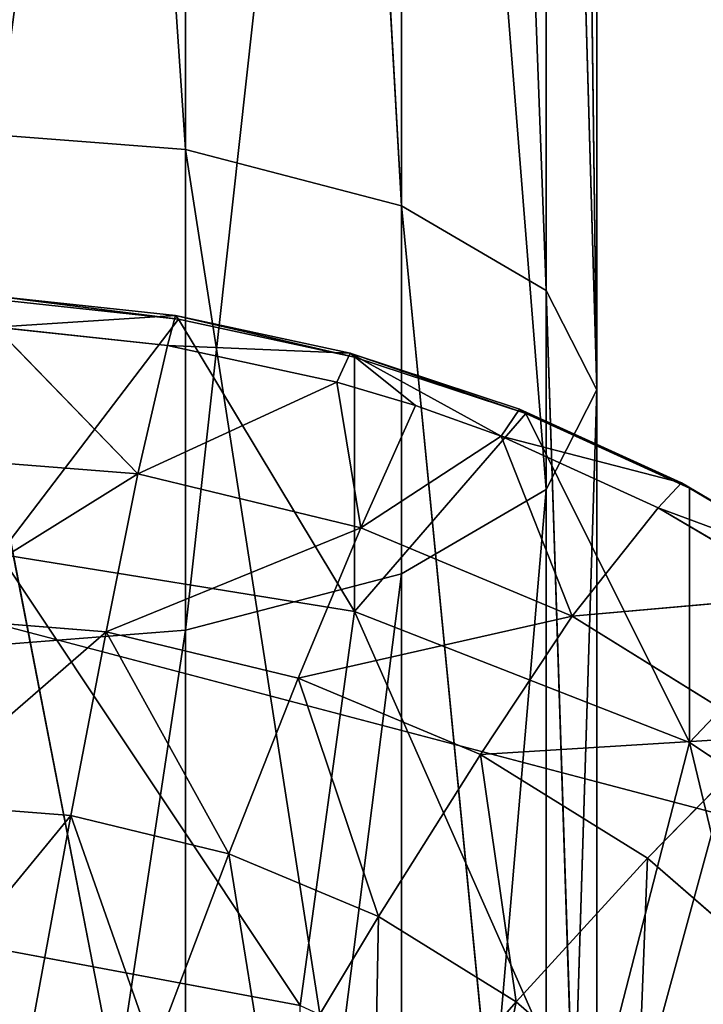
# Model space of a CAD drawing. Extents: x 80 to 596, y 77 to 1633.
# Tile 288 of 352: x 338.23 to 340.28, y 625.95 to 628.91. Entities that reach past the tile are written whole.
import ezdxf

# ---------------------------------------------------------------- set-up
doc = ezdxf.new("R2010")
doc.units = 0
doc.header["$LTSCALE"] = 25.4
doc.layers.get('0').update_dxf_attribs({"color": 13, "linetype": 'CONTINUOUS'})

# ---------------------------------------------------------------- blocks, each defined once
blk = doc.blocks.new('CADILLAC-III-8190-7988-799')
at = {"color": 18}
for p, q in [((0.0644, 639.7888, 19.8463), (0.8298, 628.5182, 22.128)), ((0.0644, 639.7888, 19.8463), (0.8298, 628.5182, 22.128)), ((0.8298, 639.7738, 19.6948), (1.4786, 628.3491, 21.7275)), ((0.8298, 639.7738, 19.6948), (1.4786, 628.3491, 21.7275)), ((0.8298, 639.7738, 19.6948), (0.8298, 628.5182, 22.128)), ((0.8298, 639.7738, 19.6948), (0.8298, 628.5182, 22.128)), ((1.4786, 639.731, 19.2632), (1.9122, 628.0959, 21.1281)), ((1.4786, 639.731, 19.2632), (1.9122, 628.0959, 21.1281)), ((1.4786, 639.731, 19.2632), (1.4786, 628.3491, 21.7275)), ((1.4786, 639.731, 19.2632), (1.4786, 628.3491, 21.7275)), ((1.9122, 639.6669, 18.6174), (2.0644, 627.7972, 20.4211)), ((1.9122, 639.6669, 18.6174), (2.0644, 627.7972, 20.4211)), ((1.9122, 639.6669, 18.6174), (1.9122, 628.0959, 21.1281)), ((1.9122, 639.6669, 18.6174), (1.9122, 628.0959, 21.1281)), ((2.0644, 639.5914, 17.8556), (2.0644, 627.7972, 20.4211)), ((2.0644, 639.5914, 17.8556), (2.0644, 627.7972, 20.4211)), ((2.0644, 627.7972, 20.4211), (1.9122, 633.0745, 18.045)), ((1.9122, 627.4987, 19.714), (1.9122, 633.0745, 18.045)), ((2.0644, 627.7972, 20.4211), (1.9122, 633.0745, 18.045)), ((1.9122, 627.4987, 19.714), (1.9122, 633.0745, 18.045)), ((1.4786, 627.2455, 19.1146), (1.4786, 632.9412, 17.4091)), ((1.4786, 627.2455, 19.1146), (1.4786, 632.9412, 17.4091)), ((0.8298, 627.0763, 18.7141), (0.8298, 632.852, 16.9843)), ((0.8298, 627.0763, 18.7141), (0.8298, 632.852, 16.9843)), ((0.0644, 628.5776, 22.2686), (0.8298, 628.5182, 22.128)), ((0.0644, 628.5776, 22.2686), (0.8298, 628.5182, 22.128)), ((0.0644, 628.5776, 22.2686), (0.8298, 624.6428, 24.5007)), ((0.0644, 628.5776, 22.2686), (0.8298, 624.6428, 24.5007)), ((0.8298, 628.5182, 22.128), (1.4786, 628.3491, 21.7275)), ((0.8298, 628.5182, 22.128), (1.4786, 628.3491, 21.7275)), ((0.8298, 628.5182, 22.128), (1.4786, 624.3485, 24.1826)), ((0.8298, 628.5182, 22.128), (1.4786, 624.3485, 24.1826)), ((0.8298, 628.5182, 22.128), (0.8298, 624.6428, 24.5007)), ((0.8298, 628.5182, 22.128), (0.8298, 624.6428, 24.5007)), ((1.4786, 628.3491, 21.7275), (1.9122, 628.0959, 21.1281)), ((1.4786, 628.3491, 21.7275), (1.9122, 628.0959, 21.1281)), ((1.4786, 628.3491, 21.7275), (1.9122, 623.9082, 23.7066)), ((1.4786, 628.3491, 21.7275), (1.9122, 623.9082, 23.7066)), ((1.4786, 628.3491, 21.7275), (1.4786, 624.3485, 24.1826)), ((1.4786, 628.3491, 21.7275), (1.4786, 624.3485, 24.1826)), ((0.2679, 628.0774, 19.8663), (0.8006, 628.0205, 19.8552)), ((0.2679, 628.0774, 19.8663), (0.8006, 628.0205, 19.8552)), ((1.9122, 628.0959, 21.1281), (2.0644, 627.7972, 20.4211)), ((1.9122, 628.0959, 21.1281), (2.0644, 627.7972, 20.4211)), ((1.9122, 628.0959, 21.1281), (2.0644, 623.3888, 23.1451)), ((1.9122, 628.0959, 21.1281), (2.0644, 623.3888, 23.1451)), ((1.9122, 628.0959, 21.1281), (1.9122, 623.9082, 23.7066)), ((1.9122, 628.0959, 21.1281), (1.9122, 623.9082, 23.7066)), ((0.2707, 628.0673, 20.1865), (0.8089, 628.0099, 20.1753)), ((0.2707, 628.0673, 20.1865), (0.8089, 628.0099, 20.1753)), ((0.7766, 627.9306, 19.5487), (0.8006, 628.0205, 19.8552)), ((0.7766, 627.9306, 19.5487), (0.8006, 628.0205, 19.8552)), ((0.8006, 628.0205, 19.8552), (1.3239, 627.9074, 19.8332)), ((0.8089, 628.0099, 20.1753), (0.8006, 628.0205, 19.8552)), ((0.8006, 628.0205, 19.8552), (1.3239, 627.9074, 19.8332)), ((0.8089, 628.0099, 20.1753), (0.8006, 628.0205, 19.8552)), ((0.8089, 628.0099, 20.1753), (0.2707, 627.3041, 24.113)), ((0.8089, 628.0099, 20.1753), (0.2707, 627.3041, 24.113)), ((0.8089, 628.0099, 20.1753), (1.3376, 627.8956, 20.1531)), ((0.8089, 628.0099, 20.1753), (1.3376, 627.8956, 20.1531)), ((0.8089, 628.0099, 20.1753), (1.3376, 627.1324, 24.0796)), ((0.8089, 628.0099, 20.1753), (1.3376, 627.1324, 24.0796)), ((0.7766, 627.9306, 19.5487), (0.2599, 627.9858, 19.5594)), ((0.7766, 627.9306, 19.5487), (0.2599, 627.9858, 19.5594)), ((0.687, 627.5452, 18.86), (0.2599, 627.9858, 19.5594)), ((0.687, 627.5452, 18.86), (0.2599, 627.9858, 19.5594)), ((0.7766, 627.9306, 19.5487), (0.687, 627.5452, 18.86)), ((0.7766, 627.9306, 19.5487), (0.687, 627.5452, 18.86)), ((1.2841, 627.8209, 19.5273), (0.7766, 627.9306, 19.5487)), ((1.2841, 627.8209, 19.5273), (0.7766, 627.9306, 19.5487)), ((1.2841, 627.8209, 19.5273), (1.3239, 627.9074, 19.8332)), ((1.2841, 627.8209, 19.5273), (1.3239, 627.9074, 19.8332)), ((1.52, 627.7502, 19.5136), (1.3239, 627.9074, 19.8332)), ((1.3239, 627.9074, 19.8332), (1.7767, 627.658, 19.4957)), ((1.3239, 627.9074, 19.8332), (1.7767, 627.658, 19.4957)), ((1.3239, 627.9074, 19.8332), (1.8317, 627.7395, 19.8006)), ((1.52, 627.7502, 19.5136), (1.3239, 627.9074, 19.8332)), ((1.3376, 627.8956, 20.1531), (1.3239, 627.9074, 19.8332)), ((1.3239, 627.9074, 19.8332), (1.8317, 627.7395, 19.8006)), ((1.3376, 627.8956, 20.1531), (1.3239, 627.9074, 19.8332)), ((1.3376, 627.8956, 20.1531), (1.8507, 627.726, 20.1201)), ((1.3376, 627.8956, 20.1531), (1.8507, 627.726, 20.1201)), ((1.3376, 627.8956, 20.1531), (1.3376, 627.1324, 24.0796)), ((1.3376, 627.8956, 20.1531), (1.3376, 627.1324, 24.0796)), ((1.2841, 627.8209, 19.5273), (0.687, 627.5452, 18.86)), ((1.2841, 627.8209, 19.5273), (0.687, 627.5452, 18.86)), ((1.52, 627.7502, 19.5136), (1.2841, 627.8209, 19.5273)), ((1.52, 627.7502, 19.5136), (1.2841, 627.8209, 19.5273)), ((1.3561, 627.3832, 18.8285), (1.2841, 627.8209, 19.5273)), ((1.3561, 627.3832, 18.8285), (1.2841, 627.8209, 19.5273)), ((1.9122, 622.8694, 22.5835), (2.0644, 627.7972, 20.4211)), ((1.9122, 622.8694, 22.5835), (2.0644, 627.7972, 20.4211)), ((1.9122, 627.4987, 19.714), (2.0644, 627.7972, 20.4211)), ((1.9122, 627.4987, 19.714), (2.0644, 627.7972, 20.4211)), ((2.0644, 627.7972, 20.4211), (2.0644, 623.3888, 23.1451)), ((2.0644, 627.7972, 20.4211), (2.0644, 623.3888, 23.1451)), ((1.8507, 627.726, 20.1201), (1.3376, 627.1324, 24.0796)), ((1.8507, 627.726, 20.1201), (1.3376, 627.1324, 24.0796)), ((1.52, 627.7502, 19.5136), (1.3561, 627.3832, 18.8285)), ((1.52, 627.7502, 19.5136), (1.3561, 627.3832, 18.8285)), ((1.7767, 627.658, 19.4957), (1.52, 627.7502, 19.5136)), ((1.7767, 627.658, 19.4957), (1.52, 627.7502, 19.5136)), ((1.8317, 627.7395, 19.8006), (1.7767, 627.658, 19.4957)), ((1.8317, 627.7395, 19.8006), (1.7767, 627.658, 19.4957)), ((1.8317, 627.7395, 19.8006), (2.318, 627.5186, 19.7577)), ((1.8507, 627.726, 20.1201), (1.8317, 627.7395, 19.8006)), ((1.8317, 627.7395, 19.8006), (2.318, 627.5186, 19.7577)), ((1.8507, 627.726, 20.1201), (1.8317, 627.7395, 19.8006)), ((1.8507, 627.726, 20.1201), (2.342, 627.5028, 20.0767)), ((1.8507, 627.726, 20.1201), (2.342, 627.5028, 20.0767)), ((1.8507, 627.726, 20.1201), (2.342, 626.7396, 24.0032)), ((1.8507, 627.726, 20.1201), (2.342, 626.7396, 24.0032)), ((1.7767, 627.658, 19.4957), (1.3561, 627.3832, 18.8285)), ((1.7767, 627.658, 19.4957), (1.3561, 627.3832, 18.8285)), ((2.2484, 627.4438, 19.454), (1.7767, 627.658, 19.4957)), ((2.2484, 627.4438, 19.454), (1.7767, 627.658, 19.4957)), ((1.9902, 627.1181, 18.777), (1.7767, 627.658, 19.4957)), ((1.9902, 627.1181, 18.777), (1.7767, 627.658, 19.4957)), ((0.687, 627.5452, 18.86), (0, 627.5996, 18.8706)), ((0.687, 627.5452, 18.86), (0, 627.5996, 18.8706)), ((0.5919, 627.0719, 18.2293), (0.687, 627.5452, 18.86)), ((0.5919, 627.0719, 18.2293), (0.687, 627.5452, 18.86)), ((1.3561, 627.3832, 18.8285), (0.687, 627.5452, 18.86)), ((1.3561, 627.3832, 18.8285), (0.687, 627.5452, 18.86)), ((2.318, 627.5186, 19.7577), (2.2484, 627.4438, 19.454)), ((2.318, 627.5186, 19.7577), (2.2484, 627.4438, 19.454)), ((2.318, 627.5186, 19.7577), (2.7771, 627.2474, 19.7049)), ((2.342, 627.5028, 20.0767), (2.318, 627.5186, 19.7577)), ((2.318, 627.5186, 19.7577), (2.7771, 627.2474, 19.7049)), ((2.342, 627.5028, 20.0767), (2.318, 627.5186, 19.7577)), ((1.4786, 627.2455, 19.1146), (1.9122, 627.4987, 19.714)), ((1.9122, 627.4987, 19.714), (1.4786, 622.429, 22.1075)), ((1.9122, 627.4987, 19.714), (1.4786, 622.429, 22.1075)), ((1.4786, 627.2455, 19.1146), (1.9122, 627.4987, 19.714)), ((1.9122, 627.4987, 19.714), (1.9122, 622.8694, 22.5835)), ((1.9122, 627.4987, 19.714), (1.9122, 622.8694, 22.5835)), ((2.342, 627.5028, 20.0767), (2.8059, 627.2288, 20.0235)), ((2.342, 627.5028, 20.0767), (2.8059, 627.2288, 20.0235)), ((2.342, 627.5028, 20.0767), (2.342, 626.7396, 24.0032)), ((2.342, 627.5028, 20.0767), (2.342, 626.7396, 24.0032)), ((2.2484, 627.4438, 19.454), (1.9902, 627.1181, 18.777)), ((2.2484, 627.4438, 19.454), (1.9902, 627.1181, 18.777)), ((2.6937, 627.1808, 19.4029), (2.2484, 627.4438, 19.454)), ((2.6937, 627.1808, 19.4029), (2.2484, 627.4438, 19.454)), ((1.1685, 626.9324, 18.2022), (1.3561, 627.3832, 18.8285)), ((1.1685, 626.9324, 18.2022), (1.3561, 627.3832, 18.8285)), ((1.9902, 627.1181, 18.777), (1.3561, 627.3832, 18.8285)), ((1.9902, 627.1181, 18.777), (1.3561, 627.3832, 18.8285)), ((1.3376, 627.1324, 24.0796), (0.2707, 627.3041, 24.113)), ((1.3376, 627.1324, 24.0796), (0.2707, 627.3041, 24.113)), ((0.8298, 622.1348, 21.7894), (1.4786, 627.2455, 19.1146)), ((0.8298, 622.1348, 21.7894), (1.4786, 627.2455, 19.1146)), ((0.8298, 627.0763, 18.7141), (1.4786, 627.2455, 19.1146)), ((0.8298, 627.0763, 18.7141), (1.4786, 627.2455, 19.1146)), ((1.4786, 627.2455, 19.1146), (1.4786, 622.429, 22.1075)), ((1.4786, 627.2455, 19.1146), (1.4786, 622.429, 22.1075)), ((2.8059, 627.2288, 20.0235), (2.342, 626.7396, 24.0032)), ((2.8059, 627.2288, 20.0235), (2.342, 626.7396, 24.0032)), ((2.6937, 627.1808, 19.4029), (1.9902, 627.1181, 18.777)), ((2.6937, 627.1808, 19.4029), (1.9902, 627.1181, 18.777)), ((2.342, 626.7396, 24.0032), (1.3376, 627.1324, 24.0796)), ((2.342, 626.7396, 24.0032), (1.3376, 627.1324, 24.0796)), ((0.5919, 627.0719, 18.2293), (0, 627.1188, 18.2384)), ((0.5919, 627.0719, 18.2293), (0, 627.1188, 18.2384)), ((1.7148, 626.7039, 18.1578), (1.9902, 627.1181, 18.777)), ((1.7148, 626.7039, 18.1578), (1.9902, 627.1181, 18.777)), ((2.5726, 626.7565, 18.7067), (1.9902, 627.1181, 18.777)), ((2.5726, 626.7565, 18.7067), (1.9902, 627.1181, 18.777)), ((0.0644, 627.0169, 18.5735), (0.8298, 627.0763, 18.7141)), ((0.8298, 627.0763, 18.7141), (0.0644, 622.0316, 21.6778)), ((0.8298, 627.0763, 18.7141), (0.0644, 622.0316, 21.6778)), ((0.0644, 627.0169, 18.5735), (0.8298, 627.0763, 18.7141)), ((0.8298, 627.0763, 18.7141), (0.8298, 622.1348, 21.7894)), ((0.8298, 627.0763, 18.7141), (0.8298, 622.1348, 21.7894)), ((0.4865, 626.5201, 17.6678), (0.5919, 627.0719, 18.2293)), ((0.4865, 626.5201, 17.6678), (0.5919, 627.0719, 18.2293)), ((1.1685, 626.9324, 18.2022), (0.5919, 627.0719, 18.2293)), ((1.1685, 626.9324, 18.2022), (0.5919, 627.0719, 18.2293)), ((0.9603, 626.4055, 17.6455), (1.1685, 626.9324, 18.2022)), ((0.9603, 626.4055, 17.6455), (1.1685, 626.9324, 18.2022)), ((1.7148, 626.7039, 18.1578), (1.1685, 626.9324, 18.2022)), ((1.7148, 626.7039, 18.1578), (1.1685, 626.9324, 18.2022)), ((2.2166, 626.3923, 18.0972), (2.5726, 626.7565, 18.7067)), ((2.2166, 626.3923, 18.0972), (2.5726, 626.7565, 18.7067)), ((3.2369, 626.1439, 23.8875), (2.342, 626.7396, 24.0032)), ((3.2369, 626.1439, 23.8875), (2.342, 626.7396, 24.0032)), ((1.4093, 626.2177, 17.609), (1.7148, 626.7039, 18.1578)), ((1.4093, 626.2177, 17.609), (1.7148, 626.7039, 18.1578)), ((2.2166, 626.3923, 18.0972), (1.7148, 626.7039, 18.1578)), ((2.2166, 626.3923, 18.0972), (1.7148, 626.7039, 18.1578)), ((0.4865, 626.5201, 17.6678), (0, 626.5587, 17.6753)), ((0.4865, 626.5201, 17.6678), (0, 626.5587, 17.6753)), ((0.3725, 625.8996, 17.1853), (0.4865, 626.5201, 17.6678)), ((0.3725, 625.8996, 17.1853), (0.4865, 626.5201, 17.6678)), ((0.9603, 626.4055, 17.6455), (0.4865, 626.5201, 17.6678)), ((0.9603, 626.4055, 17.6455), (0.4865, 626.5201, 17.6678)), ((0.7354, 625.8118, 17.1682), (0.9603, 626.4055, 17.6455)), ((0.7354, 625.8118, 17.1682), (0.9603, 626.4055, 17.6455)), ((1.4093, 626.2177, 17.609), (0.9603, 626.4055, 17.6455)), ((1.4093, 626.2177, 17.609), (0.9603, 626.4055, 17.6455)), ((1.8218, 625.9617, 17.5592), (2.2166, 626.3923, 18.0972)), ((1.8218, 625.9617, 17.5592), (2.2166, 626.3923, 18.0972)), ((2.6611, 626.0058, 18.0221), (2.2166, 626.3923, 18.0972)), ((2.6611, 626.0058, 18.0221), (2.2166, 626.3923, 18.0972)), ((1.0792, 625.668, 17.1403), (1.4093, 626.2177, 17.609)), ((1.0792, 625.668, 17.1403), (1.4093, 626.2177, 17.609)), ((1.8218, 625.9617, 17.5592), (1.4093, 626.2177, 17.609)), ((1.8218, 625.9617, 17.5592), (1.4093, 626.2177, 17.609)), ((1.1743, 625.9507, 23.8499), (0.2386, 626.126, 23.884)), ((1.1743, 625.9507, 23.8499), (0.2386, 626.126, 23.884)), ((1.395, 625.4719, 17.1022), (1.8218, 625.9617, 17.5592)), ((1.395, 625.4719, 17.1022), (1.8218, 625.9617, 17.5592)), ((2.1871, 625.644, 17.4975), (1.8218, 625.9617, 17.5592)), ((2.1871, 625.644, 17.4975), (1.8218, 625.9617, 17.5592))]:
    blk.add_line(p, q, dxfattribs=at)
at = {"color": 250}
blk.add_line((2.425, 626.5262, 23.9618), (0, 627.1641, 24.0858), dxfattribs=at)
blk.add_line((2.425, 626.5262, 23.9618), (0, 627.1641, 24.0858), dxfattribs=at)
at = {"color": 18}
mesh = blk.add_polyface(dxfattribs=at)
corners = [(0.8298, 639.7738, 19.6948), (0.0644, 639.7888, 19.8463), (0.8298, 628.5182, 22.128)]
mesh.append_faces([[corners[k] for k in face] for face in [(0, 1, 2)]], dxfattribs={"color": 18})
mesh = blk.add_polyface(dxfattribs=at)
corners = [(0.8298, 628.5182, 22.128), (0.0644, 639.7888, 19.8463), (0.0644, 628.5776, 22.2686)]
mesh.append_faces([[corners[k] for k in face] for face in [(0, 1, 2)]], dxfattribs={"color": 18})
mesh = blk.add_polyface(dxfattribs=at)
corners = [(1.4786, 639.731, 19.2632), (0.8298, 639.7738, 19.6948), (1.4786, 628.3491, 21.7275)]
mesh.append_faces([[corners[k] for k in face] for face in [(0, 1, 2)]], dxfattribs={"color": 18})
mesh = blk.add_polyface(dxfattribs=at)
corners = [(1.4786, 628.3491, 21.7275), (0.8298, 639.7738, 19.6948), (0.8298, 628.5182, 22.128)]
mesh.append_faces([[corners[k] for k in face] for face in [(0, 1, 2)]], dxfattribs={"color": 18})
mesh = blk.add_polyface(dxfattribs=at)
corners = [(1.4786, 639.731, 19.2632), (1.9122, 628.0959, 21.1281), (1.9122, 639.6669, 18.6174)]
mesh.append_faces([[corners[k] for k in face] for face in [(0, 1, 2)]], dxfattribs={"color": 18})
mesh = blk.add_polyface(dxfattribs=at)
corners = [(1.4786, 639.731, 19.2632), (1.4786, 628.3491, 21.7275), (1.9122, 628.0959, 21.1281)]
mesh.append_faces([[corners[k] for k in face] for face in [(0, 1, 2)]], dxfattribs={"color": 18})
mesh = blk.add_polyface(dxfattribs=at)
corners = [(1.9122, 639.6669, 18.6174), (2.0644, 627.7972, 20.4211), (2.0644, 639.5914, 17.8556)]
mesh.append_faces([[corners[k] for k in face] for face in [(0, 1, 2)]], dxfattribs={"color": 18})
mesh = blk.add_polyface(dxfattribs=at)
corners = [(1.9122, 639.6669, 18.6174), (1.9122, 628.0959, 21.1281), (2.0644, 627.7972, 20.4211)]
mesh.append_faces([[corners[k] for k in face] for face in [(0, 1, 2)]], dxfattribs={"color": 18})
mesh = blk.add_polyface(dxfattribs=at)
corners = [(2.0644, 639.5914, 17.8556), (2.0644, 627.7972, 20.4211), (1.9122, 633.0745, 18.045)]
mesh.append_faces([[corners[k] for k in face] for face in [(0, 1, 2)]], dxfattribs={"color": 18})
mesh = blk.add_polyface(dxfattribs=at)
corners = [(1.4786, 632.9412, 17.4091), (1.9122, 627.4987, 19.714), (1.4786, 627.2455, 19.1146), (1.9122, 633.0745, 18.045)]
mesh.append_faces([[corners[k] for k in face] for face in [(0, 1, 2), (1, 0, 3)]], dxfattribs={"vtx0": -1, "color": 18})
mesh = blk.add_polyface(dxfattribs=at)
corners = [(1.9122, 633.0745, 18.045), (2.0644, 627.7972, 20.4211), (1.9122, 627.4987, 19.714)]
mesh.append_faces([[corners[k] for k in face] for face in [(0, 1, 2)]], dxfattribs={"color": 18})
mesh = blk.add_polyface(dxfattribs=at)
corners = [(1.4786, 632.9412, 17.4091), (0.8298, 627.0763, 18.7141), (0.8298, 632.852, 16.9843), (1.4786, 627.2455, 19.1146)]
mesh.append_faces([[corners[k] for k in face] for face in [(0, 1, 2), (1, 0, 3)]], dxfattribs={"vtx0": -1, "color": 18})
mesh = blk.add_polyface(dxfattribs=at)
corners = [(0.8298, 632.852, 16.9843), (0.0644, 627.0169, 18.5735), (0.0644, 632.8207, 16.8351), (0.8298, 627.0763, 18.7141)]
mesh.append_faces([[corners[k] for k in face] for face in [(0, 1, 2), (1, 0, 3)]], dxfattribs={"vtx0": -1, "color": 18})
mesh = blk.add_polyface(dxfattribs=at)
corners = [(0.8298, 628.5182, 22.128), (0.0644, 628.5776, 22.2686), (0.8298, 624.6428, 24.5007)]
mesh.append_faces([[corners[k] for k in face] for face in [(0, 1, 2)]], dxfattribs={"color": 18})
mesh = blk.add_polyface(dxfattribs=at)
corners = [(0.8298, 624.6428, 24.5007), (0.0644, 628.5776, 22.2686), (0.0644, 624.746, 24.6124)]
mesh.append_faces([[corners[k] for k in face] for face in [(0, 1, 2)]], dxfattribs={"color": 18})
mesh = blk.add_polyface(dxfattribs=at)
corners = [(1.4786, 628.3491, 21.7275), (0.8298, 628.5182, 22.128), (1.4786, 624.3485, 24.1826)]
mesh.append_faces([[corners[k] for k in face] for face in [(0, 1, 2)]], dxfattribs={"color": 18})
mesh = blk.add_polyface(dxfattribs=at)
corners = [(1.4786, 624.3485, 24.1826), (0.8298, 628.5182, 22.128), (0.8298, 624.6428, 24.5007)]
mesh.append_faces([[corners[k] for k in face] for face in [(0, 1, 2)]], dxfattribs={"color": 18})
mesh = blk.add_polyface(dxfattribs=at)
corners = [(1.4786, 628.3491, 21.7275), (1.9122, 623.9082, 23.7066), (1.9122, 628.0959, 21.1281)]
mesh.append_faces([[corners[k] for k in face] for face in [(0, 1, 2)]], dxfattribs={"color": 18})
mesh = blk.add_polyface(dxfattribs=at)
corners = [(1.4786, 628.3491, 21.7275), (1.4786, 624.3485, 24.1826), (1.9122, 623.9082, 23.7066)]
mesh.append_faces([[corners[k] for k in face] for face in [(0, 1, 2)]], dxfattribs={"color": 18})
mesh = blk.add_polyface(dxfattribs=at)
corners = [(0.2599, 627.9858, 19.5594), (0.8006, 628.0205, 19.8552), (0.7766, 627.9306, 19.5487), (0.2679, 628.0774, 19.8663)]
mesh.append_faces([[corners[k] for k in face] for face in [(0, 1, 2), (1, 0, 3)]], dxfattribs={"vtx0": -1, "color": 18})
mesh = blk.add_polyface(dxfattribs=at)
corners = [(0.2679, 628.0774, 19.8663), (0.8089, 628.0099, 20.1753), (0.8006, 628.0205, 19.8552), (0.2707, 628.0673, 20.1865)]
mesh.append_faces([[corners[k] for k in face] for face in [(0, 1, 2), (1, 0, 3)]], dxfattribs={"vtx0": -1, "color": 18})
mesh = blk.add_polyface(dxfattribs=at)
corners = [(1.9122, 628.0959, 21.1281), (2.0644, 623.3888, 23.1451), (2.0644, 627.7972, 20.4211)]
mesh.append_faces([[corners[k] for k in face] for face in [(0, 1, 2)]], dxfattribs={"color": 18})
mesh = blk.add_polyface(dxfattribs=at)
corners = [(1.9122, 628.0959, 21.1281), (1.9122, 623.9082, 23.7066), (2.0644, 623.3888, 23.1451)]
mesh.append_faces([[corners[k] for k in face] for face in [(0, 1, 2)]], dxfattribs={"color": 18})
mesh = blk.add_polyface(dxfattribs=at)
corners = [(0.2707, 627.3041, 24.113), (0.8089, 628.0099, 20.1753), (0.2707, 628.0673, 20.1865)]
mesh.append_faces([[corners[k] for k in face] for face in [(0, 1, 2)]], dxfattribs={"color": 18})
mesh = blk.add_polyface(dxfattribs=at)
corners = [(0.7766, 627.9306, 19.5487), (1.3239, 627.9074, 19.8332), (1.2841, 627.8209, 19.5273), (0.8006, 628.0205, 19.8552)]
mesh.append_faces([[corners[k] for k in face] for face in [(0, 1, 2), (1, 0, 3)]], dxfattribs={"vtx0": -1, "color": 18})
mesh = blk.add_polyface(dxfattribs=at)
corners = [(0.8006, 628.0205, 19.8552), (1.3376, 627.8956, 20.1531), (1.3239, 627.9074, 19.8332), (0.8089, 628.0099, 20.1753)]
mesh.append_faces([[corners[k] for k in face] for face in [(0, 1, 2), (1, 0, 3)]], dxfattribs={"vtx0": -1, "color": 18})
mesh = blk.add_polyface(dxfattribs=at)
corners = [(0.2707, 627.3041, 24.113), (1.3376, 627.1324, 24.0796), (0.8089, 628.0099, 20.1753)]
mesh.append_faces([[corners[k] for k in face] for face in [(0, 1, 2)]], dxfattribs={"color": 18})
mesh = blk.add_polyface(dxfattribs=at)
corners = [(1.3376, 627.1324, 24.0796), (1.3376, 627.8956, 20.1531), (0.8089, 628.0099, 20.1753)]
mesh.append_faces([[corners[k] for k in face] for face in [(0, 1, 2)]], dxfattribs={"color": 18})
mesh = blk.add_polyface(dxfattribs=at)
corners = [(0.2599, 627.9858, 19.5594), (0.687, 627.5452, 18.86), (0, 627.5996, 18.8706)]
mesh.append_faces([[corners[k] for k in face] for face in [(0, 1, 2)]], dxfattribs={"color": 18})
mesh = blk.add_polyface(dxfattribs=at)
corners = [(0.2599, 627.9858, 19.5594), (0.7766, 627.9306, 19.5487), (0.687, 627.5452, 18.86)]
mesh.append_faces([[corners[k] for k in face] for face in [(0, 1, 2)]], dxfattribs={"color": 18})
mesh = blk.add_polyface(dxfattribs=at)
corners = [(0.7766, 627.9306, 19.5487), (1.2841, 627.8209, 19.5273), (0.687, 627.5452, 18.86)]
mesh.append_faces([[corners[k] for k in face] for face in [(0, 1, 2)]], dxfattribs={"color": 18})
mesh = blk.add_polyface(dxfattribs=at)
corners = [(1.3239, 627.9074, 19.8332), (1.52, 627.7502, 19.5136), (1.2841, 627.8209, 19.5273)]
mesh.append_faces([[corners[k] for k in face] for face in [(0, 1, 2)]], dxfattribs={"color": 18})
mesh = blk.add_polyface(dxfattribs=at)
corners = [(1.3239, 627.9074, 19.8332), (1.7767, 627.658, 19.4957), (1.52, 627.7502, 19.5136)]
mesh.append_faces([[corners[k] for k in face] for face in [(0, 1, 2)]], dxfattribs={"color": 18})
mesh = blk.add_polyface(dxfattribs=at)
corners = [(1.3239, 627.9074, 19.8332), (1.8317, 627.7395, 19.8006), (1.7767, 627.658, 19.4957)]
mesh.append_faces([[corners[k] for k in face] for face in [(0, 1, 2)]], dxfattribs={"color": 18})
mesh = blk.add_polyface(dxfattribs=at)
corners = [(1.3239, 627.9074, 19.8332), (1.8507, 627.726, 20.1201), (1.8317, 627.7395, 19.8006), (1.3376, 627.8956, 20.1531)]
mesh.append_faces([[corners[k] for k in face] for face in [(0, 1, 2), (1, 0, 3)]], dxfattribs={"vtx0": -1, "color": 18})
mesh = blk.add_polyface(dxfattribs=at)
corners = [(1.3376, 627.1324, 24.0796), (1.8507, 627.726, 20.1201), (1.3376, 627.8956, 20.1531)]
mesh.append_faces([[corners[k] for k in face] for face in [(0, 1, 2)]], dxfattribs={"color": 18})
mesh = blk.add_polyface(dxfattribs=at)
corners = [(1.2841, 627.8209, 19.5273), (1.3561, 627.3832, 18.8285), (0.687, 627.5452, 18.86)]
mesh.append_faces([[corners[k] for k in face] for face in [(0, 1, 2)]], dxfattribs={"color": 18})
mesh = blk.add_polyface(dxfattribs=at)
corners = [(1.2841, 627.8209, 19.5273), (1.52, 627.7502, 19.5136), (1.3561, 627.3832, 18.8285)]
mesh.append_faces([[corners[k] for k in face] for face in [(0, 1, 2)]], dxfattribs={"color": 18})
mesh = blk.add_polyface(dxfattribs=at)
corners = [(2.0644, 627.7972, 20.4211), (2.0644, 623.3888, 23.1451), (1.9122, 622.8694, 22.5835)]
mesh.append_faces([[corners[k] for k in face] for face in [(0, 1, 2)]], dxfattribs={"color": 18})
mesh = blk.add_polyface(dxfattribs=at)
corners = [(2.0644, 627.7972, 20.4211), (1.9122, 622.8694, 22.5835), (1.9122, 627.4987, 19.714)]
mesh.append_faces([[corners[k] for k in face] for face in [(0, 1, 2)]], dxfattribs={"color": 18})
mesh = blk.add_polyface(dxfattribs=at)
corners = [(1.3376, 627.1324, 24.0796), (2.342, 626.7396, 24.0032), (1.8507, 627.726, 20.1201)]
mesh.append_faces([[corners[k] for k in face] for face in [(0, 1, 2)]], dxfattribs={"color": 18})
mesh = blk.add_polyface(dxfattribs=at)
corners = [(1.52, 627.7502, 19.5136), (1.7767, 627.658, 19.4957), (1.3561, 627.3832, 18.8285)]
mesh.append_faces([[corners[k] for k in face] for face in [(0, 1, 2)]], dxfattribs={"color": 18})
mesh = blk.add_polyface(dxfattribs=at)
corners = [(1.7767, 627.658, 19.4957), (2.318, 627.5186, 19.7577), (2.2484, 627.4438, 19.454), (1.8317, 627.7395, 19.8006)]
mesh.append_faces([[corners[k] for k in face] for face in [(0, 1, 2), (1, 0, 3)]], dxfattribs={"vtx0": -1, "color": 18})
mesh = blk.add_polyface(dxfattribs=at)
corners = [(1.8317, 627.7395, 19.8006), (2.342, 627.5028, 20.0767), (2.318, 627.5186, 19.7577), (1.8507, 627.726, 20.1201)]
mesh.append_faces([[corners[k] for k in face] for face in [(0, 1, 2), (1, 0, 3)]], dxfattribs={"vtx0": -1, "color": 18})
mesh = blk.add_polyface(dxfattribs=at)
corners = [(2.342, 626.7396, 24.0032), (2.342, 627.5028, 20.0767), (1.8507, 627.726, 20.1201)]
mesh.append_faces([[corners[k] for k in face] for face in [(0, 1, 2)]], dxfattribs={"color": 18})
mesh = blk.add_polyface(dxfattribs=at)
corners = [(1.7767, 627.658, 19.4957), (1.9902, 627.1181, 18.777), (1.3561, 627.3832, 18.8285)]
mesh.append_faces([[corners[k] for k in face] for face in [(0, 1, 2)]], dxfattribs={"color": 18})
mesh = blk.add_polyface(dxfattribs=at)
corners = [(1.7767, 627.658, 19.4957), (2.2484, 627.4438, 19.454), (1.9902, 627.1181, 18.777)]
mesh.append_faces([[corners[k] for k in face] for face in [(0, 1, 2)]], dxfattribs={"color": 18})
mesh = blk.add_polyface(dxfattribs=at)
corners = [(0, 627.1188, 18.2384), (0.687, 627.5452, 18.86), (0.5919, 627.0719, 18.2293), (0, 627.5996, 18.8706)]
mesh.append_faces([[corners[k] for k in face] for face in [(0, 1, 2), (1, 0, 3)]], dxfattribs={"vtx0": -1, "color": 18})
mesh = blk.add_polyface(dxfattribs=at)
corners = [(0.5919, 627.0719, 18.2293), (1.3561, 627.3832, 18.8285), (1.1685, 626.9324, 18.2022), (0.687, 627.5452, 18.86)]
mesh.append_faces([[corners[k] for k in face] for face in [(0, 1, 2), (1, 0, 3)]], dxfattribs={"vtx0": -1, "color": 18})
mesh = blk.add_polyface(dxfattribs=at)
corners = [(2.2484, 627.4438, 19.454), (2.7771, 627.2474, 19.7049), (2.6937, 627.1808, 19.4029), (2.318, 627.5186, 19.7577)]
mesh.append_faces([[corners[k] for k in face] for face in [(0, 1, 2), (1, 0, 3)]], dxfattribs={"vtx0": -1, "color": 18})
mesh = blk.add_polyface(dxfattribs=at)
corners = [(2.318, 627.5186, 19.7577), (2.8059, 627.2288, 20.0235), (2.7771, 627.2474, 19.7049), (2.342, 627.5028, 20.0767)]
mesh.append_faces([[corners[k] for k in face] for face in [(0, 1, 2), (1, 0, 3)]], dxfattribs={"vtx0": -1, "color": 18})
mesh = blk.add_polyface(dxfattribs=at)
corners = [(1.9122, 627.4987, 19.714), (1.4786, 622.429, 22.1075), (1.4786, 627.2455, 19.1146)]
mesh.append_faces([[corners[k] for k in face] for face in [(0, 1, 2)]], dxfattribs={"color": 18})
mesh = blk.add_polyface(dxfattribs=at)
corners = [(1.9122, 627.4987, 19.714), (1.9122, 622.8694, 22.5835), (1.4786, 622.429, 22.1075)]
mesh.append_faces([[corners[k] for k in face] for face in [(0, 1, 2)]], dxfattribs={"color": 18})
mesh = blk.add_polyface(dxfattribs=at)
corners = [(2.342, 626.7396, 24.0032), (2.8059, 627.2288, 20.0235), (2.342, 627.5028, 20.0767)]
mesh.append_faces([[corners[k] for k in face] for face in [(0, 1, 2)]], dxfattribs={"color": 18})
mesh = blk.add_polyface(dxfattribs=at)
corners = [(2.2484, 627.4438, 19.454), (2.6937, 627.1808, 19.4029), (1.9902, 627.1181, 18.777)]
mesh.append_faces([[corners[k] for k in face] for face in [(0, 1, 2)]], dxfattribs={"color": 18})
mesh = blk.add_polyface(dxfattribs=at)
corners = [(1.1685, 626.9324, 18.2022), (1.9902, 627.1181, 18.777), (1.7148, 626.7039, 18.1578), (1.3561, 627.3832, 18.8285)]
mesh.append_faces([[corners[k] for k in face] for face in [(0, 1, 2), (1, 0, 3)]], dxfattribs={"vtx0": -1, "color": 18})
mesh = blk.add_polyface(dxfattribs=at)
corners = [(-4.7383, 620.836, 22.8557), (-4.9707, 622.9338, 23.2635), (-4.9707, 621.8725, 23.0572), (-4.7383, 623.9703, 23.465), (-4.2843, 619.8727, 22.6685), (-4.2843, 624.9335, 23.6522), (-3.63, 619.0278, 22.5042), (-3.77, 621.9356, 23.0695), (-3.5332, 621.03, 22.8934), (-2.8059, 618.3408, 22.3707), (-3.0743, 620.2106, 22.7341), (-2.4222, 619.529, 22.6016), (-1.8507, 617.8436, 22.274), (-1.618, 619.028, 22.5043), (-0.8089, 617.5597, 22.2189), (-0.712, 618.739, 22.4481), (0.2707, 617.5022, 22.2077), (0.2386, 618.6804, 22.4367), (1.1743, 618.8555, 22.4707), (1.3376, 617.6739, 22.2411), (2.0361, 619.2537, 22.5481), (2.342, 618.0668, 22.3174), (2.7701, 619.8497, 22.664), (3.2369, 618.6624, 22.4332), (3.33, 620.6061, 22.811), (3.9805, 619.4329, 22.583), (3.6806, 621.4755, 22.98), (3.8, 622.4031, 23.1603), (-3.77, 622.8707, 23.2512), (-3.63, 625.7785, 23.8164), (-3.5332, 623.7763, 23.4272), (-2.8059, 626.4656, 23.95), (-3.0743, 624.5957, 23.5865), (-2.4222, 625.2773, 23.719), (-1.8507, 626.9627, 24.0466), (-1.618, 625.7783, 23.8164), (-0.8089, 627.2466, 24.1018), (-0.712, 626.0673, 23.8726), (0.2707, 627.3041, 24.113), (0.2386, 626.126, 23.884), (1.1743, 625.9507, 23.8499), (1.3376, 627.1324, 24.0796), (2.0361, 625.5527, 23.7725), (2.342, 626.7396, 24.0032), (2.7701, 624.9567, 23.6567), (3.2369, 626.1439, 23.8875), (3.33, 624.2002, 23.5096), (3.9805, 625.3734, 23.7377), (3.6806, 623.3308, 23.3406), (4.5379, 620.3423, 22.7597), (4.5379, 624.4641, 23.5609), (4.8831, 621.348, 22.9552), (4.8831, 623.4583, 23.3654), (5, 622.4031, 23.1603)]
mesh.append_faces([[corners[k] for k in face] for face in [(0, 1, 2), (52, 51, 53)]], dxfattribs={"vtx0": -1, "color": 18})
mesh.append_faces([[corners[k] for k in face] for face in [(1, 0, 3), (3, 4, 5), (7, 6, 8), (8, 9, 10), (10, 9, 11), (11, 12, 13), (13, 14, 15), (15, 16, 17), (17, 16, 18), (18, 19, 20), (20, 21, 22), (22, 23, 24), (24, 25, 26), (26, 25, 27), (5, 28, 29), (28, 5, 7), (29, 30, 31), (31, 33, 34), (34, 35, 36), (36, 37, 38), (38, 40, 41), (41, 42, 43), (43, 44, 45), (45, 46, 47), (47, 49, 50), (50, 51, 52)]], dxfattribs={"vtx0": -1, "vtx1": -1, "color": 18})
mesh.append_faces([[corners[k] for k in face] for face in [(5, 6, 7), (47, 27, 25)]], dxfattribs={"vtx0": -1, "vtx1": -1, "vtx2": -1, "color": 18})
mesh.append_faces([[corners[k] for k in face] for face in [(3, 0, 4), (5, 4, 6), (8, 6, 9), (11, 9, 12), (13, 12, 14), (15, 14, 16), (18, 16, 19), (20, 19, 21), (22, 21, 23), (24, 23, 25), (29, 28, 30), (31, 30, 32), (31, 32, 33), (34, 33, 35), (36, 35, 37), (38, 37, 39), (38, 39, 40), (41, 40, 42), (43, 42, 44), (45, 44, 46), (47, 46, 48), (47, 48, 27), (47, 25, 49), (50, 49, 51)]], dxfattribs={"vtx0": -1, "vtx2": -1, "color": 18})
mesh = blk.add_polyface(dxfattribs=at)
corners = [(1.4786, 622.429, 22.1075), (0.8298, 622.1348, 21.7894), (1.4786, 627.2455, 19.1146)]
mesh.append_faces([[corners[k] for k in face] for face in [(0, 1, 2)]], dxfattribs={"color": 18})
mesh = blk.add_polyface(dxfattribs=at)
corners = [(1.4786, 627.2455, 19.1146), (0.8298, 622.1348, 21.7894), (0.8298, 627.0763, 18.7141)]
mesh.append_faces([[corners[k] for k in face] for face in [(0, 1, 2)]], dxfattribs={"color": 18})
mesh = blk.add_polyface(dxfattribs=at)
corners = [(2.342, 626.7396, 24.0032), (3.2369, 626.1439, 23.8875), (2.8059, 627.2288, 20.0235)]
mesh.append_faces([[corners[k] for k in face] for face in [(0, 1, 2)]], dxfattribs={"color": 18})
at = {"color": 250}
mesh = blk.add_polyface(dxfattribs=at)
corners = [(-4.2002, 624.7836, 23.623), (-4.2002, 620.0227, 22.6976), (-4.85, 622.4031, 23.1603), (-2.425, 626.5262, 23.9618), (-2.425, 618.2801, 22.3589), (0, 627.1641, 24.0858), (0, 617.6423, 22.2349), (2.425, 626.5262, 23.9618), (2.425, 618.2801, 22.3589), (4.2002, 624.7836, 23.623), (4.2002, 620.0227, 22.6976), (4.85, 622.4031, 23.1603)]
mesh.append_faces([[corners[k] for k in face] for face in [(0, 1, 2), (10, 9, 11)]], dxfattribs={"vtx0": -1, "color": 250})
mesh.append_faces([[corners[k] for k in face] for face in [(1, 3, 4), (4, 5, 6), (6, 7, 8), (8, 9, 10)]], dxfattribs={"vtx0": -1, "vtx1": -1, "color": 250})
mesh.append_faces([[corners[k] for k in face] for face in [(1, 0, 3), (4, 3, 5), (6, 5, 7), (8, 7, 9)]], dxfattribs={"vtx0": -1, "vtx2": -1, "color": 250})
mesh = blk.add_polyface(dxfattribs=at)
corners = [(0, 627.1641, 24.0858), (2.425, 349.8531, 1447.3213), (2.425, 626.5262, 23.9618), (0, 350.491, 1447.4452)]
mesh.append_faces([[corners[k] for k in face] for face in [(0, 1, 2), (1, 0, 3)]], dxfattribs={"vtx0": -1, "color": 250})
at = {"color": 18}
mesh = blk.add_polyface(dxfattribs=at)
corners = [(2.6937, 627.1808, 19.4029), (2.5726, 626.7565, 18.7067), (1.9902, 627.1181, 18.777)]
mesh.append_faces([[corners[k] for k in face] for face in [(0, 1, 2)]], dxfattribs={"color": 18})
mesh = blk.add_polyface(dxfattribs=at)
corners = [(0, 626.5587, 17.6753), (0.5919, 627.0719, 18.2293), (0.4865, 626.5201, 17.6678), (0, 627.1188, 18.2384)]
mesh.append_faces([[corners[k] for k in face] for face in [(0, 1, 2), (1, 0, 3)]], dxfattribs={"vtx0": -1, "color": 18})
mesh = blk.add_polyface(dxfattribs=at)
corners = [(1.7148, 626.7039, 18.1578), (2.5726, 626.7565, 18.7067), (2.2166, 626.3923, 18.0972), (1.9902, 627.1181, 18.777)]
mesh.append_faces([[corners[k] for k in face] for face in [(0, 1, 2), (1, 0, 3)]], dxfattribs={"vtx0": -1, "color": 18})
mesh = blk.add_polyface(dxfattribs=at)
corners = [(0.8298, 627.0763, 18.7141), (0.0644, 622.0316, 21.6778), (0.0644, 627.0169, 18.5735)]
mesh.append_faces([[corners[k] for k in face] for face in [(0, 1, 2)]], dxfattribs={"color": 18})
mesh = blk.add_polyface(dxfattribs=at)
corners = [(0.8298, 622.1348, 21.7894), (0.0644, 622.0316, 21.6778), (0.8298, 627.0763, 18.7141)]
mesh.append_faces([[corners[k] for k in face] for face in [(0, 1, 2)]], dxfattribs={"color": 18})
mesh = blk.add_polyface(dxfattribs=at)
corners = [(0.5919, 627.0719, 18.2293), (0.9603, 626.4055, 17.6455), (0.4865, 626.5201, 17.6678), (1.1685, 626.9324, 18.2022)]
mesh.append_faces([[corners[k] for k in face] for face in [(0, 1, 2), (1, 0, 3)]], dxfattribs={"vtx0": -1, "color": 18})
mesh = blk.add_polyface(dxfattribs=at)
corners = [(1.1685, 626.9324, 18.2022), (1.4093, 626.2177, 17.609), (0.9603, 626.4055, 17.6455), (1.7148, 626.7039, 18.1578)]
mesh.append_faces([[corners[k] for k in face] for face in [(0, 1, 2), (1, 0, 3)]], dxfattribs={"vtx0": -1, "color": 18})
mesh = blk.add_polyface(dxfattribs=at)
corners = [(2.5726, 626.7565, 18.7067), (2.6611, 626.0058, 18.0221), (2.2166, 626.3923, 18.0972), (3.0885, 626.3079, 18.6195)]
mesh.append_faces([[corners[k] for k in face] for face in [(0, 1, 2), (1, 0, 3)]], dxfattribs={"vtx0": -1, "color": 18})
mesh = blk.add_polyface(dxfattribs=at)
corners = [(1.7148, 626.7039, 18.1578), (1.8218, 625.9617, 17.5592), (1.4093, 626.2177, 17.609), (2.2166, 626.3923, 18.0972)]
mesh.append_faces([[corners[k] for k in face] for face in [(0, 1, 2), (1, 0, 3)]], dxfattribs={"vtx0": -1, "color": 18})
mesh = blk.add_polyface(dxfattribs=at)
corners = [(0.4865, 626.5201, 17.6678), (0, 625.9291, 17.191), (0, 626.5587, 17.6753), (0.3725, 625.8996, 17.1853)]
mesh.append_faces([[corners[k] for k in face] for face in [(0, 1, 2), (1, 0, 3)]], dxfattribs={"vtx0": -1, "color": 18})
mesh = blk.add_polyface(dxfattribs=at)
corners = [(0.4865, 626.5201, 17.6678), (0.7354, 625.8118, 17.1682), (0.3725, 625.8996, 17.1853), (0.9603, 626.4055, 17.6455)]
mesh.append_faces([[corners[k] for k in face] for face in [(0, 1, 2), (1, 0, 3)]], dxfattribs={"vtx0": -1, "color": 18})
mesh = blk.add_polyface(dxfattribs=at)
corners = [(0.9603, 626.4055, 17.6455), (1.0792, 625.668, 17.1403), (0.7354, 625.8118, 17.1682), (1.4093, 626.2177, 17.609)]
mesh.append_faces([[corners[k] for k in face] for face in [(0, 1, 2), (1, 0, 3)]], dxfattribs={"vtx0": -1, "color": 18})
mesh = blk.add_polyface(dxfattribs=at)
corners = [(2.2166, 626.3923, 18.0972), (2.1871, 625.644, 17.4975), (1.8218, 625.9617, 17.5592), (2.6611, 626.0058, 18.0221)]
mesh.append_faces([[corners[k] for k in face] for face in [(0, 1, 2), (1, 0, 3)]], dxfattribs={"vtx0": -1, "color": 18})
mesh = blk.add_polyface(dxfattribs=at)
corners = [(1.4093, 626.2177, 17.609), (1.395, 625.4719, 17.1022), (1.0792, 625.668, 17.1403), (1.8218, 625.9617, 17.5592)]
mesh.append_faces([[corners[k] for k in face] for face in [(0, 1, 2), (1, 0, 3)]], dxfattribs={"vtx0": -1, "color": 18})
mesh = blk.add_polyface(dxfattribs=at)
corners = [(0.2386, 626.126, 23.884), (1.1743, 623.0886, 38.5743), (1.1743, 625.9507, 23.8499), (0.2386, 623.2639, 38.6084)]
mesh.append_faces([[corners[k] for k in face] for face in [(0, 1, 2), (1, 0, 3)]], dxfattribs={"vtx0": -1, "color": 18})
mesh = blk.add_polyface(dxfattribs=at)
corners = [(2.6611, 626.0058, 18.0221), (2.4958, 625.2729, 17.4253), (2.1871, 625.644, 17.4975), (3.0367, 625.5543, 17.9343)]
mesh.append_faces([[corners[k] for k in face] for face in [(0, 1, 2), (1, 0, 3)]], dxfattribs={"vtx0": -1, "color": 18})
mesh = blk.add_polyface(dxfattribs=at)
corners = [(1.8218, 625.9617, 17.5592), (1.6748, 625.2287, 17.0549), (1.395, 625.4719, 17.1022), (2.1871, 625.644, 17.4975)]
mesh.append_faces([[corners[k] for k in face] for face in [(0, 1, 2), (1, 0, 3)]], dxfattribs={"vtx0": -1, "color": 18})
blk = doc.blocks.new('GRUPUJ_1')
at = {"color": 0}
blk.add_blockref('CADILLAC-III-8190-7988-799', (258.0665, -77.4909, -7.1114), dxfattribs=at)

msp = doc.modelspace()

# ---------------------------------------------------------------- block references
at = {"color": 0}
msp.add_blockref('GRUPUJ_1', (79.8335, 77.4909, -7.9886), dxfattribs=at)

doc.saveas('drawing.dxf')
